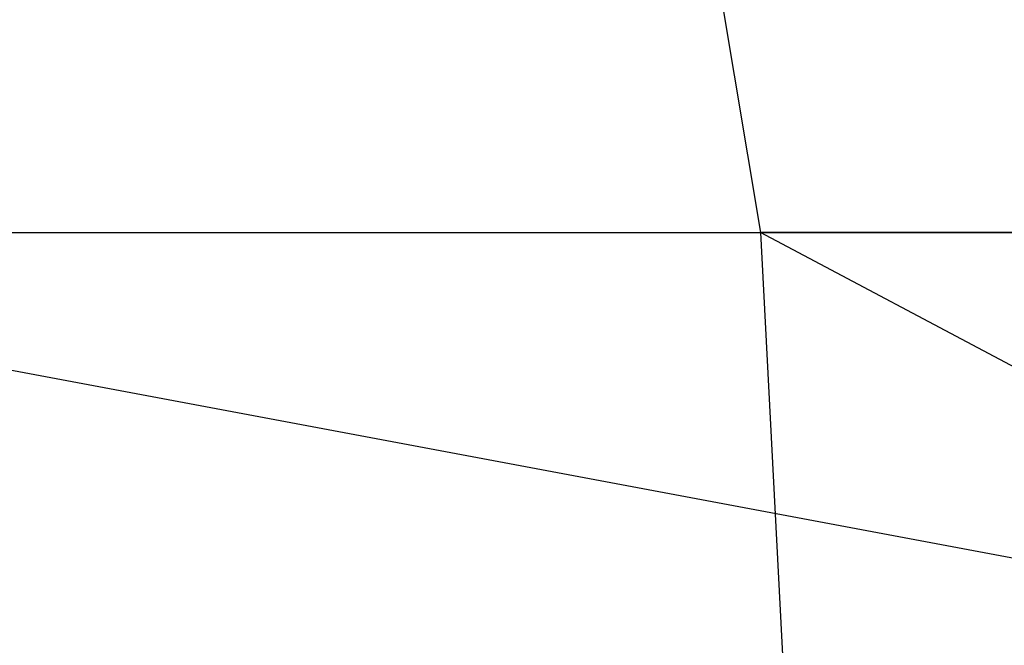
# Model space of a CAD drawing. Extents: x -172 to 172, y -29 to 28.
# Tile 699 of 914: x 54.14 to 57.54, y 14.42 to 16.58. Entities that reach past the tile are written whole.
import ezdxf

# ---------------------------------------------------------------- set-up
doc = ezdxf.new("R2010")
doc.units = 0
doc.header["$LTSCALE"] = 25.4
doc.layers.get('0').update_dxf_attribs({"linetype": 'CONTINUOUS'})

msp = doc.modelspace()

# ---------------------------------------------------------------- linework, layer by layer
at = {"color": 0}
for p, q in [((56.4659, 17.2386, -1081.2645), (56.6996, 15.8448, -1080.594)), ((56.4659, 17.2386, -1081.2645), (56.6996, 15.8448, -1080.594)), ((47.5724, 15.8448, -1077.6942), (56.6996, 15.8448, -1080.594)), ((47.5724, 15.8448, -1077.6942), (56.6996, 15.8448, -1080.594)), ((51.5668, 15.8448, -1407.6057), (59.8086, 14.2997, -1405.0499)), ((51.5668, 15.8448, -1407.6057), (59.8086, 14.2997, -1405.0499)), ((51.5668, 15.8448, -1407.6057), (60.6212, 15.8448, -1404.4858)), ((51.5668, 15.8448, -1407.6057), (60.6212, 15.8448, -1404.4858)), ((65.6516, 15.8448, -1083.9963), (56.6996, 15.8448, -1080.594)), ((56.6996, 15.8448, -1080.594), (56.7802, 14.2997, -1080.3628)), ((59.6018, 14.2997, -1081.374), (56.6996, 15.8448, -1080.594)), ((65.6516, 15.8448, -1083.9963), (56.6996, 15.8448, -1080.594)), ((59.6018, 14.2997, -1081.374), (56.6996, 15.8448, -1080.594)), ((56.6996, 15.8448, -1080.594), (56.7802, 14.2997, -1080.3628))]:
    msp.add_line(p, q, dxfattribs=at)

doc.saveas('drawing.dxf')
